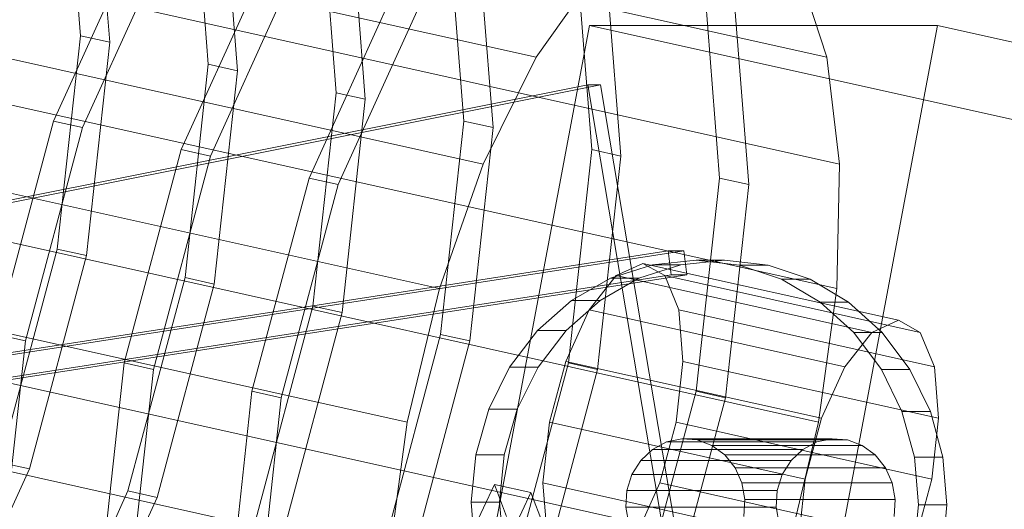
# Model space of a CAD drawing. Header units: millimetres. Extents: x -4738 to 65662, y -68080 to 6847.
# Tile 818 of 1056: x 18799 to 19042, y 2610 to 2730. Entities that reach past the tile are written whole.
import ezdxf

# ---------------------------------------------------------------- set-up
doc = ezdxf.new("R2010")
doc.units = ezdxf.units.MM
doc.layers.add('COTAS_P', color=1, linetype='Continuous', lineweight=0)
doc.layers.add('lateral_C10', color=7, linetype='Continuous', lineweight=0)
doc.dimstyles.new('R19_100', dxfattribs={"dimtxt": 250, "dimasz": 150, "dimexe": 150, "dimexo": 80, "dimgap": 100, "dimtad": 1, "dimtih": 1, "dimtoh": 1, "dimdsep": 46, "dimcen": 0.09, "dimadec": 0, "dimazin": 0, "dimtfac": 1, "dimtdec": 4, "dimtofl": 0, "dimtmove": 0, "dimatfit": 3, "dimfxl": 1, "dimtolj": 1, "dimtzin": 0, "dimarcsym": 0})

# ---------------------------------------------------------------- blocks, each defined once
blk = doc.blocks.new('DIM_R30_4')
at = {"layer": 'COTAS_P'}
for p, q in [((15248.37, 1279.09), (24311.82, 4109.09)), ((24311.82, 4109.09), (24155.23, 4107.34)), ((24311.82, 4109.09), (24182.05, 4021.43)), ((24580.07, 3250), (24311.82, 4109.09)), ((15248.37, 1279.09), (15378.14, 1366.76)), ((15248.37, 1279.09), (15404.97, 1280.85)), ((15516.62, 420), (15248.37, 1279.09))]:
    blk.add_line(p, q, dxfattribs=at)
blk.add_text('9495 P', height=250, rotation=17.3406, dxfattribs=at).set_placement((19750.29, 2789.55))

msp = doc.modelspace()

# ---------------------------------------------------------------- linework, layer by layer
at = {"layer": 'lateral_C10'}
for p, q in [((18926.121, 2721.048), (18493.252, 2817.277)), ((18997.959, 2721.048), (18565.091, 2817.277)), ((18913.08, 2694.671), (18480.211, 2790.9)), ((19001.063, 2694.671), (18568.195, 2790.9)), ((18810.104, 2770.955), (18813.591, 2726.33)), ((18820.806, 2724.727), (18817.319, 2769.351)), ((18841.668, 2763.938), (18845.154, 2719.314)), ((18902.219, 2663.954), (18469.35, 2760.183)), ((19000.352, 2663.954), (18567.483, 2760.183)), ((18852.369, 2717.71), (18848.882, 2762.334)), ((18873.231, 2756.921), (18876.718, 2712.297)), ((18883.932, 2710.693), (18880.445, 2755.317)), ((18806.911, 2705.28), (18827.209, 2749.905)), ((18834.423, 2748.301), (18814.125, 2703.676)), ((18904.794, 2749.905), (18908.281, 2705.28)), ((18915.496, 2703.676), (18912.009, 2748.301)), ((18838.474, 2698.264), (18858.772, 2742.888)), ((18865.987, 2741.284), (18845.689, 2696.66)), ((18940.454, 2741.288), (18926.121, 2721.048)), ((18936.358, 2742.888), (18939.844, 2698.264)), ((18947.059, 2696.66), (18943.572, 2741.284)), ((18997.959, 2721.048), (18991.251, 2741.288)), ((18870.038, 2691.247), (18890.336, 2735.871)), ((18967.921, 2735.871), (18971.408, 2691.247)), ((18897.55, 2734.267), (18877.252, 2689.643)), ((18978.622, 2689.643), (18975.135, 2734.267)), ((18939.322, 2728.87), (18900.938, 2525.093)), ((19025.287, 2728.87), (18939.322, 2728.87)), ((18939.322, 2728.87), (19119.684, 2688.774)), ((18986.903, 2525.093), (19025.287, 2728.87)), ((19205.649, 2688.774), (19025.287, 2728.87)), ((18461.41, 2727.22), (18894.279, 2630.991)), ((18995.874, 2630.991), (18563.005, 2727.22)), ((18813.591, 2726.33), (18807.852, 2673.692)), ((18820.806, 2724.727), (18813.591, 2726.33)), ((18815.067, 2672.089), (18820.806, 2724.727)), ((18845.154, 2719.314), (18839.415, 2666.676)), ((18852.369, 2717.71), (18845.154, 2719.314)), ((18926.121, 2721.048), (18913.08, 2694.671)), ((19001.063, 2694.671), (18997.959, 2721.048)), ((18846.63, 2665.072), (18852.369, 2717.71)), ((18031.001, 2533.276), (18938.886, 2714.219)), ((18942.012, 2714.219), (18034.127, 2533.276)), ((18938.886, 2714.219), (18973.767, 2507.667)), ((18942.012, 2714.219), (18938.886, 2714.219)), ((18976.892, 2507.667), (18942.012, 2714.219)), ((18876.718, 2712.297), (18870.979, 2659.659)), ((18883.932, 2710.693), (18876.718, 2712.297)), ((18878.193, 2658.055), (18883.932, 2710.693)), ((18792.82, 2652.642), (18806.911, 2705.28)), ((18814.125, 2703.676), (18806.911, 2705.28)), ((18908.281, 2705.28), (18902.542, 2652.642)), ((18915.496, 2703.676), (18908.281, 2705.28)), ((18814.125, 2703.676), (18800.034, 2651.038)), ((18909.757, 2651.038), (18915.496, 2703.676)), ((18824.383, 2645.626), (18838.474, 2698.264)), ((18845.689, 2696.66), (18838.474, 2698.264)), ((18939.844, 2698.264), (18934.105, 2645.626)), ((18947.059, 2696.66), (18939.844, 2698.264)), ((18845.689, 2696.66), (18831.598, 2644.022)), ((18913.08, 2694.671), (18902.219, 2663.954)), ((18941.32, 2644.022), (18947.059, 2696.66)), ((19000.352, 2663.954), (19001.063, 2694.671)), ((18889.801, 2598.027), (18456.932, 2694.256)), ((18987.934, 2598.027), (18555.065, 2694.256)), ((18855.946, 2638.609), (18870.038, 2691.247)), ((18877.252, 2689.643), (18863.161, 2637.005)), ((18877.252, 2689.643), (18870.038, 2691.247)), ((18971.408, 2691.247), (18965.669, 2638.609)), ((18978.622, 2689.643), (18971.408, 2691.247)), ((18972.883, 2637.005), (18978.622, 2689.643)), ((18045.617, 2531.97), (18958.696, 2673.313)), ((18962.603, 2673.313), (18049.524, 2531.97)), ((18807.852, 2673.692), (18793.761, 2621.054)), ((18815.067, 2672.089), (18807.852, 2673.692)), ((18958.696, 2673.313), (18959.475, 2667.373)), ((18962.603, 2673.313), (18958.696, 2673.313)), ((18963.382, 2667.373), (18962.603, 2673.313)), ((18800.976, 2619.451), (18815.067, 2672.089)), ((18945.915, 2667.196), (18952.458, 2670.179)), ((18952.458, 2670.179), (18957.877, 2667.196)), ((19015.585, 2656.145), (18952.458, 2670.179)), ((18954.836, 2669.854), (18965.617, 2670.942)), ((18972.65, 2670.942), (18961.87, 2669.854)), ((18965.617, 2670.942), (18976.386, 2669.725)), ((18972.65, 2670.942), (18965.617, 2670.942)), ((18983.419, 2669.725), (18972.65, 2670.942)), ((18944.458, 2666.501), (18954.836, 2669.854)), ((18961.87, 2669.854), (18951.492, 2666.501)), ((18961.87, 2669.854), (18954.836, 2669.854)), ((18976.386, 2669.725), (18986.729, 2666.249)), ((18983.419, 2669.725), (18976.386, 2669.725)), ((18993.762, 2666.249), (18983.419, 2669.725)), ((18959.475, 2667.373), (18046.396, 2526.03)), ((18963.382, 2667.373), (18050.303, 2526.03)), ((18839.415, 2666.676), (18825.324, 2614.038)), ((18846.63, 2665.072), (18839.415, 2666.676)), ((18934.882, 2661.014), (18944.458, 2666.501)), ((18939.244, 2658.701), (18945.915, 2667.196)), ((18951.492, 2666.501), (18941.916, 2661.014)), ((18951.492, 2666.501), (18944.458, 2666.501)), ((19009.041, 2653.162), (18945.915, 2667.196)), ((18957.877, 2667.196), (18961.348, 2658.701)), ((19021.004, 2653.162), (18957.877, 2667.196)), ((18959.475, 2667.373), (18963.382, 2667.373)), ((18986.729, 2666.249), (18996.249, 2660.647)), ((18993.762, 2666.249), (18986.729, 2666.249)), ((19003.283, 2660.647), (18993.762, 2666.249)), ((18832.539, 2612.434), (18846.63, 2665.072)), ((18902.219, 2663.954), (18894.279, 2630.991)), ((18995.874, 2630.991), (19000.352, 2663.954)), ((18926.475, 2653.602), (18934.882, 2661.014)), ((18941.916, 2661.014), (18933.509, 2653.602)), ((18941.916, 2661.014), (18934.882, 2661.014)), ((18996.249, 2660.647), (19004.581, 2653.136)), ((19003.283, 2660.647), (18996.249, 2660.647)), ((19011.614, 2653.136), (19003.283, 2660.647)), ((18870.979, 2659.659), (18856.888, 2607.021)), ((18864.102, 2605.417), (18878.193, 2658.055)), ((18878.193, 2658.055), (18870.979, 2659.659)), ((18933.461, 2645.987), (18939.244, 2658.701)), ((19002.371, 2644.667), (18939.244, 2658.701)), ((18961.348, 2658.701), (18962.341, 2645.987)), ((19024.475, 2644.667), (18961.348, 2658.701)), ((19015.585, 2656.145), (19009.041, 2653.162)), ((19021.004, 2653.162), (19015.585, 2656.145)), ((18919.561, 2644.551), (18926.475, 2653.602)), ((18933.509, 2653.602), (18926.475, 2653.602)), ((18933.509, 2653.602), (18926.594, 2644.551)), ((19009.041, 2653.162), (19002.371, 2644.667)), ((19004.581, 2653.136), (19011.403, 2644.003)), ((19011.614, 2653.136), (19004.581, 2653.136)), ((19018.437, 2644.003), (19011.614, 2653.136)), ((19024.475, 2644.667), (19021.004, 2653.162)), ((18792.82, 2652.642), (18800.034, 2651.038)), ((18800.034, 2651.038), (18794.295, 2598.4)), ((18902.542, 2652.642), (18888.451, 2600.004)), ((18895.666, 2598.4), (18909.757, 2651.038)), ((18909.757, 2651.038), (18902.542, 2652.642)), ((18929.446, 2630.991), (18933.461, 2645.987)), ((18996.588, 2631.954), (18933.461, 2645.987)), ((18962.341, 2645.987), (18960.706, 2630.991)), ((19025.468, 2631.954), (18962.341, 2645.987)), ((18818.644, 2592.988), (18824.383, 2645.626)), ((18824.383, 2645.626), (18831.598, 2644.022)), ((18831.598, 2644.022), (18825.859, 2591.384)), ((18914.405, 2634.208), (18919.561, 2644.551)), ((18926.594, 2644.551), (18919.561, 2644.551)), ((18934.105, 2645.626), (18920.014, 2592.988)), ((18926.594, 2644.551), (18921.438, 2634.208)), ((18927.229, 2591.384), (18941.32, 2644.022)), ((18941.32, 2644.022), (18934.105, 2645.626)), ((19002.371, 2644.667), (18996.588, 2631.954)), ((19011.403, 2644.003), (19016.454, 2633.599)), ((19018.437, 2644.003), (19011.403, 2644.003)), ((19023.488, 2633.599), (19018.437, 2644.003)), ((19025.468, 2631.954), (19024.475, 2644.667)), ((18850.208, 2585.971), (18855.946, 2638.609)), ((18855.946, 2638.609), (18863.161, 2637.005)), ((18965.669, 2638.609), (18951.578, 2585.971)), ((18972.883, 2637.005), (18965.669, 2638.609)), ((18863.161, 2637.005), (18857.422, 2584.367)), ((18958.792, 2584.367), (18972.883, 2637.005)), ((18911.205, 2622.972), (18914.405, 2634.208)), ((18921.438, 2634.208), (18914.405, 2634.208)), ((18921.438, 2634.208), (18918.238, 2622.972)), ((19016.454, 2633.599), (19019.54, 2622.325)), ((19023.488, 2633.599), (19016.454, 2633.599)), ((19026.574, 2622.325), (19023.488, 2633.599)), ((18996.588, 2631.954), (18992.573, 2616.957)), ((19023.833, 2616.957), (19025.468, 2631.954)), ((18894.279, 2630.991), (18889.801, 2598.027)), ((18927.811, 2615.994), (18929.446, 2630.991)), ((18929.446, 2630.991), (18992.573, 2616.957)), ((18960.706, 2630.991), (18956.692, 2615.994)), ((19023.833, 2616.957), (18960.706, 2630.991)), ((18987.934, 2598.027), (18995.874, 2630.991)), ((18958.311, 2626.122), (18962.086, 2626.914)), ((18962.086, 2626.914), (18965.921, 2626.618)), ((18999.207, 2626.914), (18962.086, 2626.914)), ((18965.921, 2626.618), (18969.555, 2625.254)), ((19003.043, 2626.618), (18965.921, 2626.618)), ((18999.207, 2626.914), (18995.433, 2626.122)), ((19003.043, 2626.618), (18999.207, 2626.914)), ((19006.676, 2625.254), (19003.043, 2626.618)), ((18951.949, 2621.558), (18954.854, 2624.295)), ((18954.854, 2624.295), (18958.311, 2626.122)), ((18991.975, 2624.295), (18954.854, 2624.295)), ((18995.433, 2626.122), (18958.311, 2626.122)), ((18969.555, 2625.254), (18972.74, 2622.914)), ((19006.676, 2625.254), (18969.555, 2625.254)), ((18991.975, 2624.295), (18989.07, 2621.558)), ((18995.433, 2626.122), (18991.975, 2624.295)), ((19009.861, 2622.914), (19006.676, 2625.254)), ((18910.084, 2611.273), (18911.205, 2622.972)), ((18911.205, 2622.972), (18918.238, 2622.972)), ((18918.238, 2622.972), (18917.118, 2611.273)), ((18949.796, 2618.098), (18951.949, 2621.558)), ((18989.07, 2621.558), (18951.949, 2621.558)), ((18972.74, 2622.914), (18975.259, 2619.759)), ((19009.861, 2622.914), (18972.74, 2622.914)), ((18989.07, 2621.558), (18986.917, 2618.098)), ((19012.381, 2619.759), (19009.861, 2622.914)), ((19019.54, 2622.325), (19020.542, 2610.613)), ((19026.574, 2622.325), (19019.54, 2622.325)), ((19027.576, 2610.613), (19026.574, 2622.325)), ((18780.678, 2574.826), (18800.976, 2619.451)), ((18800.976, 2619.451), (18793.761, 2621.054)), ((18975.259, 2619.759), (18976.941, 2616.003)), ((19012.381, 2619.759), (18975.259, 2619.759)), ((19014.062, 2616.003), (19012.381, 2619.759)), ((18948.54, 2614.151), (18949.796, 2618.098)), ((18986.917, 2618.098), (18949.796, 2618.098)), ((18986.917, 2618.098), (18985.661, 2614.151)), ((18992.573, 2616.957), (18990.938, 2601.961)), ((19019.819, 2601.961), (19023.833, 2616.957)), ((18915.814, 2615.625), (18897.773, 2577.11)), ((18918.824, 2607.755), (18915.814, 2615.625)), ((18915.814, 2615.625), (18924.828, 2613.62)), ((18928.805, 2603.281), (18927.811, 2615.994)), ((18990.938, 2601.961), (18927.811, 2615.994)), ((18948.267, 2609.984), (18948.54, 2614.151)), ((18948.54, 2614.151), (18985.661, 2614.151)), ((18956.692, 2615.994), (18950.909, 2603.281)), ((19019.819, 2601.961), (18956.692, 2615.994)), ((18976.941, 2616.003), (18977.67, 2611.902)), ((19014.062, 2616.003), (18976.941, 2616.003)), ((18985.661, 2614.151), (18985.388, 2609.984)), ((19014.791, 2611.902), (19014.062, 2616.003)), ((18825.324, 2614.038), (18805.026, 2569.413)), ((18812.241, 2567.81), (18832.539, 2612.434)), ((18832.539, 2612.434), (18825.324, 2614.038)), ((18906.787, 2575.105), (18924.828, 2613.62)), ((18924.828, 2613.62), (18927.838, 2605.751)), ((18977.67, 2611.902), (18977.398, 2607.735)), ((19014.791, 2611.902), (18977.67, 2611.902)), ((19014.519, 2607.735), (19014.791, 2611.902)), ((18911.086, 2599.561), (18910.084, 2611.273)), ((18917.118, 2611.273), (18910.084, 2611.273)), ((18917.118, 2611.273), (18918.12, 2599.561)), ((18948.997, 2605.883), (18948.267, 2609.984)), ((18985.388, 2609.984), (18948.267, 2609.984)), ((18985.388, 2609.984), (18986.118, 2605.883)), ((19020.542, 2610.613), (19019.422, 2598.914)), ((19027.576, 2610.613), (19020.542, 2610.613)), ((19026.455, 2598.914), (19027.576, 2610.613))]:
    msp.add_line(p, q, dxfattribs=at)

# ---------------------------------------------------------------- dimensions: what is measured, and where the dimension line sits
at = {"layer": 'COTAS_P'}
dim = msp.add_aligned_dim(p1=(15516.618, 420), p2=(24580.067, 3250), distance=900, text='<> P', dimstyle='R19_100', dxfattribs=at)
dim.commit()
dim.dimension.update_dxf_attribs({"geometry": 'DIM_R30_4', "text_midpoint": (19780.096, 2694.095)})

doc.saveas('drawing.dxf')
